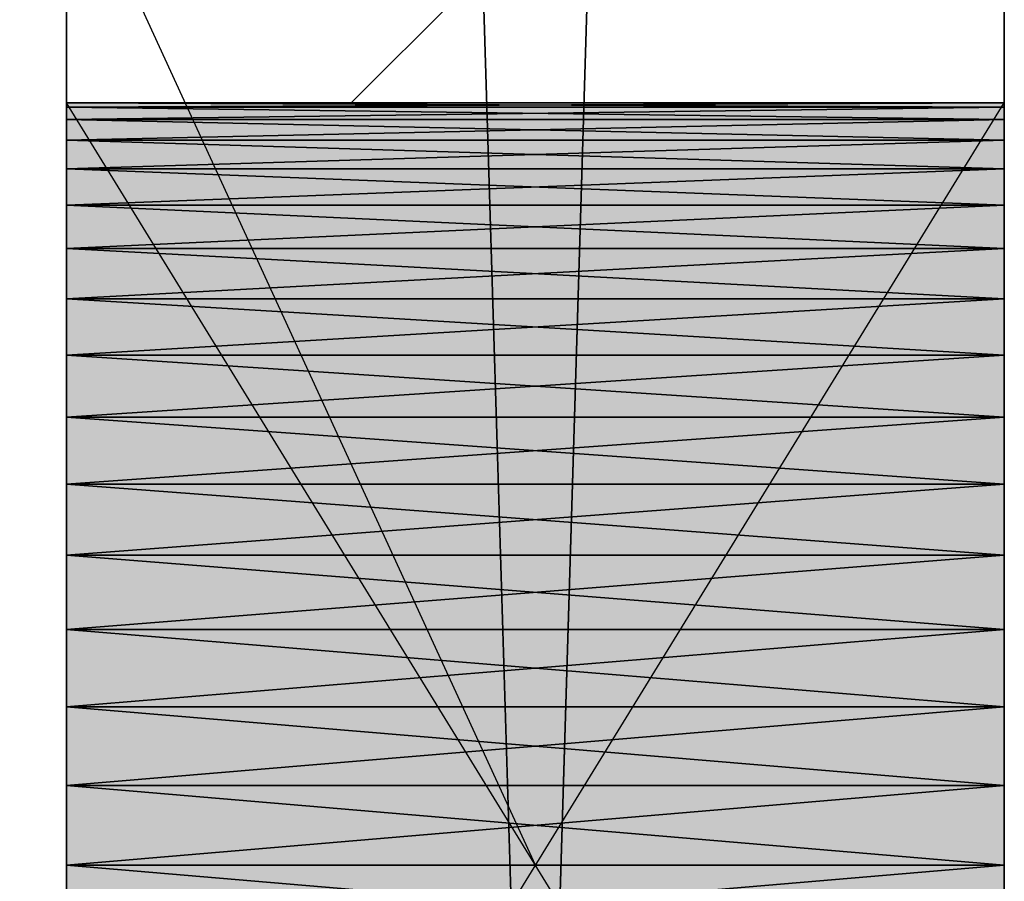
# Model space of a CAD drawing. Header units: millimetres. Extents: x 40580 to 559114, y -343730 to 81020.
# Tile 337 of 656: x 341973 to 342183, y -50919 to -50735. Entities that reach past the tile are written whole.
import ezdxf

# ---------------------------------------------------------------- set-up
doc = ezdxf.new("R2010")
doc.units = ezdxf.units.MM
doc.linetypes.add('______11', pattern=[500, 400, -50, 0, -50])
doc.linetypes.add('______5', pattern=[1100, 800, -100, 100, -100])
for name, color, linetype in [('____________', 7, 'Continuous'), ('___________________', 253, '______5'), ('______________________', 7, 'Continuous'), ('_________________________0', 7, 'Continuous'), ('__________________________', 22, 'Continuous')]:
    doc.layers.add(name, color=color, linetype=linetype)
doc.layers.add('Standard', color=7, linetype='Continuous', lineweight=25)

msp = doc.modelspace()

# ---------------------------------------------------------------- linework, layer by layer
at = {"layer": '____________', "color": 253, "linetype": '______5'}
msp.add_line((342043.87, -50752.58), (342183.15, -50613.3), dxfattribs=at)
at = {"layer": '___________________', "color": 253, "linetype": '______11'}
msp.add_line((342183.15, -89405.08), (342183.15, -39325.08), dxfattribs=at)
at = {"layer": '______________________', "color": 253, "linetype": 'Continuous'}
for p, q in [((341983.15, -51175.08), (341983.15, -50520.17)), ((342183.15, -51057.58), (342183.15, -50520.17)), ((342183.15, -51057.58), (342183.15, -50520.17))]:
    msp.add_line(p, q, dxfattribs=at)
at = {"layer": '_________________________0', "color": 7, "linetype": 'Continuous'}
msp.add_line((342083.15, -50915.08), (341852.47, -50413.2), dxfattribs=at)
at = {"layer": '__________________________', "color": 92, "linetype": 'Continuous'}
for p, q in [((341983.15, -51077.58), (341983.15, -50752.58)), ((341983.15, -50752.58), (342183.15, -50752.58)), ((342183.15, -51077.58), (341983.15, -50752.58)), ((341983.15, -51077.58), (342183.15, -50752.58)), ((342183.15, -50752.58), (342183.15, -51077.58))]:
    msp.add_line(p, q, dxfattribs=at)
at = {"layer": 'Standard', "color": 3, "linetype": 'Continuous'}
for points in [[(341983.15, -51077.58), (341983.15, -50752.58), (342183.15, -51077.58)], [(342183.15, -51077.58), (341983.15, -50752.58), (342183.15, -50752.58)]]:
    msp.add_solid(points, dxfattribs=at)

# ---------------------------------------------------------------- meshes
at = {"layer": '____________', "color": 7, "linetype": 'Continuous'}
mesh = msp.add_polyface(dxfattribs=at)
corners = [(341983.15, -47795.08, -3800), (341983.15, -54395.08, -3800), (341983.15, -54395.08, -350), (341983.15, -47795.08, -350), (341983.15, -52674.03, -2653.79), (341983.15, -52669.63, -2670.22), (341983.15, -52663.54, -2686.09), (341983.15, -52655.81, -2701.25), (341983.15, -52646.55, -2715.52), (341983.15, -52635.85, -2728.73), (341983.15, -52623.82, -2740.76), (341983.15, -52610.6, -2751.47), (341983.15, -52596.33, -2760.73), (341983.15, -52581.18, -2768.45), (341983.15, -52565.3, -2774.55), (341983.15, -52548.87, -2778.95), (341983.15, -52532.07, -2781.61), (341983.15, -52515.08, -2782.5), (341983.15, -52498.1, -2781.61), (341983.15, -52481.3, -2778.95), (341983.15, -52464.87, -2774.55), (341983.15, -52448.99, -2768.45), (341983.15, -52433.83, -2760.73), (341983.15, -52419.57, -2751.47), (341983.15, -52406.35, -2740.76), (341983.15, -52394.32, -2728.73), (341983.15, -52383.62, -2715.52), (341983.15, -52374.36, -2701.25), (341983.15, -52366.63, -2686.09), (341983.15, -52360.54, -2670.22), (341983.15, -52356.14, -2653.79), (341983.15, -52353.47, -2636.99), (341983.15, -52352.58, -2620), (341983.15, -52353.47, -2603.01), (341983.15, -52356.14, -2586.21), (341983.15, -52360.54, -2569.78), (341983.15, -52366.63, -2553.91), (341983.15, -52374.36, -2538.75), (341983.15, -52383.62, -2524.48), (341983.15, -52394.32, -2511.27), (341983.15, -52406.35, -2499.24), (341983.15, -52419.57, -2488.53), (341983.15, -52433.83, -2479.27), (341983.15, -52448.99, -2471.55), (341983.15, -52464.87, -2465.45), (341983.15, -52481.3, -2461.05), (341983.15, -52498.1, -2458.39), (341983.15, -52515.08, -2457.5), (341983.15, -52532.07, -2458.39), (341983.15, -52548.87, -2461.05), (341983.15, -52565.3, -2465.45), (341983.15, -52581.18, -2471.55), (341983.15, -52596.33, -2479.27), (341983.15, -52610.6, -2488.53), (341983.15, -52623.82, -2499.24), (341983.15, -52635.85, -2511.27), (341983.15, -52646.55, -2524.48), (341983.15, -52655.81, -2538.75), (341983.15, -52663.54, -2553.91), (341983.15, -52669.63, -2569.78), (341983.15, -52674.03, -2586.21), (341983.15, -52676.69, -2603.01), (341983.15, -52677.58, -2620), (341983.15, -52676.69, -2636.99), (341983.15, -51674.03, -2653.79), (341983.15, -51669.63, -2670.22), (341983.15, -51663.54, -2686.09), (341983.15, -51655.81, -2701.25), (341983.15, -51646.55, -2715.52), (341983.15, -51635.85, -2728.73), (341983.15, -51623.82, -2740.76), (341983.15, -51610.6, -2751.47), (341983.15, -51596.33, -2760.73), (341983.15, -51581.18, -2768.45), (341983.15, -51565.3, -2774.55), (341983.15, -51548.87, -2778.95), (341983.15, -51532.07, -2781.61), (341983.15, -51515.08, -2782.5), (341983.15, -51498.1, -2781.61), (341983.15, -51481.3, -2778.95), (341983.15, -51464.87, -2774.55), (341983.15, -51448.99, -2768.45), (341983.15, -51433.83, -2760.73), (341983.15, -51419.57, -2751.47), (341983.15, -51406.35, -2740.76), (341983.15, -51394.32, -2728.73), (341983.15, -51383.62, -2715.52), (341983.15, -51374.36, -2701.25), (341983.15, -51366.63, -2686.09), (341983.15, -51360.54, -2670.22), (341983.15, -51356.14, -2653.79), (341983.15, -51353.47, -2636.99), (341983.15, -51352.58, -2620), (341983.15, -51353.47, -2603.01), (341983.15, -51356.14, -2586.21), (341983.15, -51360.54, -2569.78), (341983.15, -51366.63, -2553.91), (341983.15, -51374.36, -2538.75), (341983.15, -51383.62, -2524.48), (341983.15, -51394.32, -2511.27), (341983.15, -51406.35, -2499.24), (341983.15, -51419.57, -2488.53), (341983.15, -51433.83, -2479.27), (341983.15, -51448.99, -2471.55), (341983.15, -51464.87, -2465.45), (341983.15, -51481.3, -2461.05), (341983.15, -51498.1, -2458.39), (341983.15, -51515.08, -2457.5), (341983.15, -51532.07, -2458.39), (341983.15, -51548.87, -2461.05), (341983.15, -51565.3, -2465.45), (341983.15, -51581.18, -2471.55), (341983.15, -51596.33, -2479.27), (341983.15, -51610.6, -2488.53), (341983.15, -51623.82, -2499.24), (341983.15, -51635.85, -2511.27), (341983.15, -51646.55, -2524.48), (341983.15, -51655.81, -2538.75), (341983.15, -51663.54, -2553.91), (341983.15, -51669.63, -2569.78), (341983.15, -51674.03, -2586.21), (341983.15, -51676.69, -2603.01), (341983.15, -51677.58, -2620), (341983.15, -51676.69, -2636.99), (341983.15, -51074.03, -2653.79), (341983.15, -51069.63, -2670.22), (341983.15, -51063.54, -2686.09), (341983.15, -51055.81, -2701.25), (341983.15, -51046.55, -2715.52), (341983.15, -51035.85, -2728.73), (341983.15, -51023.82, -2740.76), (341983.15, -51010.6, -2751.47), (341983.15, -50996.33, -2760.73), (341983.15, -50981.18, -2768.45), (341983.15, -50965.3, -2774.55), (341983.15, -50948.87, -2778.95), (341983.15, -50932.07, -2781.61), (341983.15, -50915.08, -2782.5), (341983.15, -50898.1, -2781.61), (341983.15, -50881.3, -2778.95), (341983.15, -50864.87, -2774.55), (341983.15, -50848.99, -2768.45), (341983.15, -50833.83, -2760.73), (341983.15, -50819.57, -2751.47), (341983.15, -50806.35, -2740.76), (341983.15, -50794.32, -2728.73), (341983.15, -50783.62, -2715.52), (341983.15, -50774.36, -2701.25), (341983.15, -50766.63, -2686.09), (341983.15, -50760.54, -2670.22), (341983.15, -50756.14, -2653.79), (341983.15, -50753.47, -2636.99), (341983.15, -50752.58, -2620), (341983.15, -50753.47, -2603.01), (341983.15, -50756.14, -2586.21), (341983.15, -50760.54, -2569.78), (341983.15, -50766.63, -2553.91), (341983.15, -50774.36, -2538.75), (341983.15, -50783.62, -2524.48), (341983.15, -50794.32, -2511.27), (341983.15, -50806.35, -2499.24), (341983.15, -50819.57, -2488.53), (341983.15, -50833.83, -2479.27), (341983.15, -50848.99, -2471.55), (341983.15, -50864.87, -2465.45), (341983.15, -50881.3, -2461.05), (341983.15, -50898.1, -2458.39), (341983.15, -50915.08, -2457.5), (341983.15, -50932.07, -2458.39), (341983.15, -50948.87, -2461.05), (341983.15, -50965.3, -2465.45), (341983.15, -50981.18, -2471.55), (341983.15, -50996.33, -2479.27), (341983.15, -51010.6, -2488.53), (341983.15, -51023.82, -2499.24), (341983.15, -51035.85, -2511.27), (341983.15, -51046.55, -2524.48), (341983.15, -51055.81, -2538.75), (341983.15, -51063.54, -2553.91), (341983.15, -51069.63, -2569.78), (341983.15, -51074.03, -2586.21), (341983.15, -51076.69, -2603.01), (341983.15, -51077.58, -2620), (341983.15, -51076.69, -2636.99)]
mesh.append_faces([[corners[k] for k in face] for face in [(19, 64, 1), (0, 83, 136), (170, 97, 3), (109, 34, 3)]], dxfattribs={"vtx0": -1, "vtx1": -1, "vtx2": -1, "color": 7})
mesh.append_faces([[corners[k] for k in face] for face in [(1, 64, 65), (1, 4, 5), (32, 120, 121), (122, 31, 32), (33, 113, 114), (120, 32, 33), (124, 84, 85), (84, 124, 125), (158, 3, 0), (181, 96, 97), (113, 33, 34), (40, 2, 3), (54, 1, 2)]], dxfattribs={"vtx0": -1, "vtx2": -1, "color": 7})
mesh.append_faces([[corners[k] for k in face] for face in [(65, 66, 1), (66, 67, 1), (67, 68, 1), (68, 69, 1), (69, 70, 1), (70, 71, 1), (71, 72, 1), (72, 73, 1), (73, 74, 1), (74, 75, 1), (75, 76, 1), (76, 77, 1), (77, 78, 1), (78, 79, 1), (79, 80, 1), (0, 1, 80), (80, 81, 0), (81, 82, 0), (82, 83, 0), (5, 6, 1), (6, 7, 1), (7, 8, 1), (8, 9, 1), (9, 10, 1), (10, 11, 1), (11, 12, 1), (12, 13, 1), (13, 14, 1), (14, 15, 1), (15, 16, 1), (16, 17, 1), (17, 18, 1), (18, 19, 1), (19, 20, 64), (20, 21, 64), (21, 22, 64), (22, 23, 64), (23, 24, 64), (24, 25, 64), (25, 26, 64), (26, 27, 64), (27, 28, 64), (28, 29, 64), (29, 30, 64), (30, 31, 64), (121, 122, 32), (122, 123, 31), (123, 64, 31), (114, 115, 33), (115, 116, 33), (116, 117, 33), (117, 118, 33), (118, 119, 33), (119, 120, 33), (85, 86, 124), (86, 87, 124), (87, 88, 124), (88, 89, 124), (89, 90, 124), (90, 91, 124), (91, 92, 124), (92, 93, 124), (93, 94, 124), (94, 95, 124), (95, 96, 124), (83, 84, 125), (125, 126, 83), (126, 127, 83), (127, 128, 83), (128, 129, 83), (129, 130, 83), (130, 131, 83), (131, 132, 83), (132, 133, 83), (133, 134, 83), (134, 135, 83), (135, 136, 83), (136, 137, 0), (137, 138, 0), (138, 139, 0), (139, 140, 0), (140, 141, 0), (141, 142, 0), (142, 143, 0), (143, 144, 0), (144, 145, 0), (145, 146, 0), (146, 147, 0), (147, 148, 0), (148, 149, 0), (149, 150, 0), (150, 151, 0), (151, 152, 0), (152, 153, 0), (153, 154, 0), (154, 155, 0), (155, 156, 0), (156, 157, 0), (157, 158, 0), (158, 159, 3), (159, 160, 3), (160, 161, 3), (161, 162, 3), (162, 163, 3), (163, 164, 3), (164, 165, 3), (165, 166, 3), (166, 167, 3), (167, 168, 3), (168, 169, 3), (169, 170, 3), (170, 171, 97), (171, 172, 97), (172, 173, 97), (173, 174, 97), (174, 175, 97), (175, 176, 97), (176, 177, 97), (177, 178, 97), (178, 179, 97), (179, 180, 97), (180, 181, 97), (181, 182, 96), (182, 183, 96), (183, 124, 96), (97, 98, 3), (98, 99, 3), (99, 100, 3), (100, 101, 3), (101, 102, 3), (102, 103, 3), (103, 104, 3), (104, 105, 3), (105, 106, 3), (106, 107, 3), (107, 108, 3), (108, 109, 3), (109, 110, 34), (110, 111, 34), (111, 112, 34), (112, 113, 34), (34, 35, 3), (35, 36, 3), (36, 37, 3), (37, 38, 3), (38, 39, 3), (39, 40, 3), (40, 41, 2), (41, 42, 2), (42, 43, 2), (43, 44, 2), (44, 45, 2), (45, 46, 2), (46, 47, 2), (47, 48, 2), (48, 49, 2), (49, 50, 2), (50, 51, 2), (51, 52, 2), (52, 53, 2), (53, 54, 2), (54, 55, 1), (55, 56, 1), (56, 57, 1), (57, 58, 1), (58, 59, 1), (59, 60, 1), (60, 61, 1), (61, 62, 1), (62, 63, 1), (63, 4, 1)]], dxfattribs={"vtx1": -1, "vtx2": -1, "color": 7})
mesh = msp.add_polyface(dxfattribs=at)
corners = [(342183.15, -54395.08, -3800), (341983.15, -54395.08, -3800), (341983.15, -47795.08, -3800), (342183.15, -47795.08, -3800)]
mesh.append_faces([[corners[k] for k in face] for face in [(1, 2, 0)]], dxfattribs={"vtx1": -1, "color": 7})
mesh.append_faces([[corners[k] for k in face] for face in [(2, 3, 0)]], dxfattribs={"vtx2": -1, "color": 7})
mesh = msp.add_polyface(dxfattribs=at)
corners = [(341983.15, -54395.08, -350), (342183.15, -54395.08, -350), (342183.15, -47795.08, -350), (341983.15, -47795.08, -350)]
mesh.append_faces([[corners[k] for k in face] for face in [(1, 2, 0)]], dxfattribs={"vtx1": -1, "color": 7})
mesh.append_faces([[corners[k] for k in face] for face in [(2, 3, 0)]], dxfattribs={"vtx2": -1, "color": 7})
mesh = msp.add_polyface(dxfattribs=at)
corners = [(342183.15, -54395.08, -3800), (342183.15, -47795.08, -3800), (342183.15, -47795.08, -350), (342183.15, -54395.08, -350), (342183.15, -52669.63, -2569.78), (342183.15, -52663.54, -2553.91), (342183.15, -52655.81, -2538.75), (342183.15, -52646.55, -2524.48), (342183.15, -52635.85, -2511.27), (342183.15, -52623.82, -2499.24), (342183.15, -52610.6, -2488.53), (342183.15, -52596.33, -2479.27), (342183.15, -52581.18, -2471.55), (342183.15, -52565.3, -2465.45), (342183.15, -52548.87, -2461.05), (342183.15, -52532.07, -2458.39), (342183.15, -52515.08, -2457.5), (342183.15, -52498.1, -2458.39), (342183.15, -52481.3, -2461.05), (342183.15, -52464.87, -2465.45), (342183.15, -52448.99, -2471.55), (342183.15, -52433.83, -2479.27), (342183.15, -52419.57, -2488.53), (342183.15, -52406.35, -2499.24), (342183.15, -52394.32, -2511.27), (342183.15, -52383.62, -2524.48), (342183.15, -52374.36, -2538.75), (342183.15, -52366.63, -2553.91), (342183.15, -52360.54, -2569.78), (342183.15, -52356.14, -2586.21), (342183.15, -52353.47, -2603.01), (342183.15, -52352.58, -2620), (342183.15, -52353.47, -2636.99), (342183.15, -52356.14, -2653.79), (342183.15, -52360.54, -2670.22), (342183.15, -52366.63, -2686.09), (342183.15, -52374.36, -2701.25), (342183.15, -52383.62, -2715.52), (342183.15, -52394.32, -2728.73), (342183.15, -52406.35, -2740.76), (342183.15, -52419.57, -2751.47), (342183.15, -52433.83, -2760.73), (342183.15, -52448.99, -2768.45), (342183.15, -52464.87, -2774.55), (342183.15, -52481.3, -2778.95), (342183.15, -52498.1, -2781.61), (342183.15, -52515.08, -2782.5), (342183.15, -52532.07, -2781.61), (342183.15, -52548.87, -2778.95), (342183.15, -52565.3, -2774.55), (342183.15, -52581.18, -2768.45), (342183.15, -52596.33, -2760.73), (342183.15, -52610.6, -2751.47), (342183.15, -52623.82, -2740.76), (342183.15, -52635.85, -2728.73), (342183.15, -52646.55, -2715.52), (342183.15, -52655.81, -2701.25), (342183.15, -52663.54, -2686.09), (342183.15, -52669.63, -2670.22), (342183.15, -52674.03, -2653.79), (342183.15, -52676.69, -2636.99), (342183.15, -52677.58, -2620), (342183.15, -52676.69, -2603.01), (342183.15, -52674.03, -2586.21), (342183.15, -51669.63, -2569.78), (342183.15, -51663.54, -2553.91), (342183.15, -51655.81, -2538.75), (342183.15, -51646.55, -2524.48), (342183.15, -51635.85, -2511.27), (342183.15, -51623.82, -2499.24), (342183.15, -51610.6, -2488.53), (342183.15, -51596.33, -2479.27), (342183.15, -51581.18, -2471.55), (342183.15, -51565.3, -2465.45), (342183.15, -51548.87, -2461.05), (342183.15, -51532.07, -2458.39), (342183.15, -51515.08, -2457.5), (342183.15, -51498.1, -2458.39), (342183.15, -51481.3, -2461.05), (342183.15, -51464.87, -2465.45), (342183.15, -51448.99, -2471.55), (342183.15, -51433.83, -2479.27), (342183.15, -51419.57, -2488.53), (342183.15, -51406.35, -2499.24), (342183.15, -51394.32, -2511.27), (342183.15, -51383.62, -2524.48), (342183.15, -51374.36, -2538.75), (342183.15, -51366.63, -2553.91), (342183.15, -51360.54, -2569.78), (342183.15, -51356.14, -2586.21), (342183.15, -51353.47, -2603.01), (342183.15, -51352.58, -2620), (342183.15, -51353.47, -2636.99), (342183.15, -51356.14, -2653.79), (342183.15, -51360.54, -2670.22), (342183.15, -51366.63, -2686.09), (342183.15, -51374.36, -2701.25), (342183.15, -51383.62, -2715.52), (342183.15, -51394.32, -2728.73), (342183.15, -51406.35, -2740.76), (342183.15, -51419.57, -2751.47), (342183.15, -51433.83, -2760.73), (342183.15, -51448.99, -2768.45), (342183.15, -51464.87, -2774.55), (342183.15, -51481.3, -2778.95), (342183.15, -51498.1, -2781.61), (342183.15, -51515.08, -2782.5), (342183.15, -51532.07, -2781.61), (342183.15, -51548.87, -2778.95), (342183.15, -51565.3, -2774.55), (342183.15, -51581.18, -2768.45), (342183.15, -51596.33, -2760.73), (342183.15, -51610.6, -2751.47), (342183.15, -51623.82, -2740.76), (342183.15, -51635.85, -2728.73), (342183.15, -51646.55, -2715.52), (342183.15, -51655.81, -2701.25), (342183.15, -51663.54, -2686.09), (342183.15, -51669.63, -2670.22), (342183.15, -51674.03, -2653.79), (342183.15, -51676.69, -2636.99), (342183.15, -51677.58, -2620), (342183.15, -51676.69, -2603.01), (342183.15, -51674.03, -2586.21), (342183.15, -51069.63, -2569.78), (342183.15, -51063.54, -2553.91), (342183.15, -51055.81, -2538.75), (342183.15, -51046.55, -2524.48), (342183.15, -51035.85, -2511.27), (342183.15, -51023.82, -2499.24), (342183.15, -51010.6, -2488.53), (342183.15, -50996.33, -2479.27), (342183.15, -50981.18, -2471.55), (342183.15, -50965.3, -2465.45), (342183.15, -50948.87, -2461.05), (342183.15, -50932.07, -2458.39), (342183.15, -50915.08, -2457.5), (342183.15, -50898.1, -2458.39), (342183.15, -50881.3, -2461.05), (342183.15, -50864.87, -2465.45), (342183.15, -50848.99, -2471.55), (342183.15, -50833.83, -2479.27), (342183.15, -50819.57, -2488.53), (342183.15, -50806.35, -2499.24), (342183.15, -50794.32, -2511.27), (342183.15, -50783.62, -2524.48), (342183.15, -50774.36, -2538.75), (342183.15, -50766.63, -2553.91), (342183.15, -50760.54, -2569.78), (342183.15, -50756.14, -2586.21), (342183.15, -50753.47, -2603.01), (342183.15, -50752.58, -2620), (342183.15, -50753.47, -2636.99), (342183.15, -50756.14, -2653.79), (342183.15, -50760.54, -2670.22), (342183.15, -50766.63, -2686.09), (342183.15, -50774.36, -2701.25), (342183.15, -50783.62, -2715.52), (342183.15, -50794.32, -2728.73), (342183.15, -50806.35, -2740.76), (342183.15, -50819.57, -2751.47), (342183.15, -50833.83, -2760.73), (342183.15, -50848.99, -2768.45), (342183.15, -50864.87, -2774.55), (342183.15, -50881.3, -2778.95), (342183.15, -50898.1, -2781.61), (342183.15, -50915.08, -2782.5), (342183.15, -50932.07, -2781.61), (342183.15, -50948.87, -2778.95), (342183.15, -50965.3, -2774.55), (342183.15, -50981.18, -2768.45), (342183.15, -50996.33, -2760.73), (342183.15, -51010.6, -2751.47), (342183.15, -51023.82, -2740.76), (342183.15, -51035.85, -2728.73), (342183.15, -51046.55, -2715.52), (342183.15, -51055.81, -2701.25), (342183.15, -51063.54, -2686.09), (342183.15, -51069.63, -2670.22), (342183.15, -51074.03, -2653.79), (342183.15, -51076.69, -2636.99), (342183.15, -51077.58, -2620), (342183.15, -51076.69, -2603.01), (342183.15, -51074.03, -2586.21)]
mesh.append_faces([[corners[k] for k in face] for face in [(18, 64, 3), (79, 124, 3), (169, 94, 1), (108, 33, 1)]], dxfattribs={"vtx0": -1, "vtx1": -1, "vtx2": -1, "color": 7})
mesh.append_faces([[corners[k] for k in face] for face in [(0, 4, 5), (9, 3, 0), (31, 119, 120), (121, 30, 31), (32, 112, 113), (119, 31, 32), (3, 64, 65), (90, 182, 183), (91, 181, 182), (92, 178, 179), (181, 91, 92), (93, 173, 174), (178, 92, 93), (3, 124, 125), (131, 2, 3), (145, 1, 2), (173, 93, 94), (112, 32, 33), (42, 0, 1)]], dxfattribs={"vtx0": -1, "vtx2": -1, "color": 7})
mesh.append_faces([[corners[k] for k in face] for face in [(5, 6, 0), (6, 7, 0), (7, 8, 0), (8, 9, 0), (9, 10, 3), (10, 11, 3), (11, 12, 3), (12, 13, 3), (13, 14, 3), (14, 15, 3), (15, 16, 3), (16, 17, 3), (17, 18, 3), (18, 19, 64), (19, 20, 64), (20, 21, 64), (21, 22, 64), (22, 23, 64), (23, 24, 64), (24, 25, 64), (25, 26, 64), (26, 27, 64), (27, 28, 64), (28, 29, 64), (29, 30, 64), (120, 121, 31), (121, 122, 30), (122, 123, 30), (123, 64, 30), (113, 114, 32), (114, 115, 32), (115, 116, 32), (116, 117, 32), (117, 118, 32), (118, 119, 32), (65, 66, 3), (66, 67, 3), (67, 68, 3), (68, 69, 3), (69, 70, 3), (70, 71, 3), (71, 72, 3), (72, 73, 3), (73, 74, 3), (74, 75, 3), (75, 76, 3), (76, 77, 3), (77, 78, 3), (78, 79, 3), (79, 80, 124), (80, 81, 124), (81, 82, 124), (82, 83, 124), (83, 84, 124), (84, 85, 124), (85, 86, 124), (86, 87, 124), (87, 88, 124), (88, 89, 124), (89, 90, 183), (183, 124, 89), (90, 91, 182), (179, 180, 92), (180, 181, 92), (174, 175, 93), (175, 176, 93), (176, 177, 93), (177, 178, 93), (125, 126, 3), (126, 127, 3), (127, 128, 3), (128, 129, 3), (129, 130, 3), (130, 131, 3), (131, 132, 2), (132, 133, 2), (133, 134, 2), (134, 135, 2), (135, 136, 2), (136, 137, 2), (137, 138, 2), (138, 139, 2), (139, 140, 2), (140, 141, 2), (141, 142, 2), (142, 143, 2), (143, 144, 2), (144, 145, 2), (145, 146, 1), (146, 147, 1), (147, 148, 1), (148, 149, 1), (149, 150, 1), (150, 151, 1), (151, 152, 1), (152, 153, 1), (153, 154, 1), (154, 155, 1), (155, 156, 1), (156, 157, 1), (157, 158, 1), (158, 159, 1), (159, 160, 1), (160, 161, 1), (161, 162, 1), (162, 163, 1), (163, 164, 1), (164, 165, 1), (165, 166, 1), (166, 167, 1), (167, 168, 1), (168, 169, 1), (169, 170, 94), (170, 171, 94), (171, 172, 94), (172, 173, 94), (94, 95, 1), (95, 96, 1), (96, 97, 1), (97, 98, 1), (98, 99, 1), (99, 100, 1), (100, 101, 1), (101, 102, 1), (102, 103, 1), (103, 104, 1), (104, 105, 1), (105, 106, 1), (106, 107, 1), (107, 108, 1), (108, 109, 33), (109, 110, 33), (110, 111, 33), (111, 112, 33), (33, 34, 1), (34, 35, 1), (35, 36, 1), (36, 37, 1), (37, 38, 1), (38, 39, 1), (39, 40, 1), (40, 41, 1), (41, 42, 1), (42, 43, 0), (43, 44, 0), (44, 45, 0), (45, 46, 0), (46, 47, 0), (47, 48, 0), (48, 49, 0), (49, 50, 0), (50, 51, 0), (51, 52, 0), (52, 53, 0), (53, 54, 0), (54, 55, 0), (55, 56, 0), (56, 57, 0), (57, 58, 0), (58, 59, 0), (59, 60, 0), (60, 61, 0), (61, 62, 0), (62, 63, 0), (63, 4, 0)]], dxfattribs={"vtx1": -1, "vtx2": -1, "color": 7})
mesh = msp.add_polyface(dxfattribs=at)
corners = [(342183.15, -50753.47, -2636.99), (342183.15, -50752.58, -2620), (341983.15, -50752.58, -2620), (341983.15, -50753.47, -2636.99)]
mesh.append_faces([[corners[k] for k in face] for face in [(1, 2, 0)]], dxfattribs={"vtx1": -1, "color": 7})
mesh.append_faces([[corners[k] for k in face] for face in [(2, 3, 0)]], dxfattribs={"vtx2": -1, "color": 7})
mesh = msp.add_polyface(dxfattribs=at)
corners = [(342183.15, -50752.58, -2620), (342183.15, -50753.47, -2603.01), (341983.15, -50753.47, -2603.01), (341983.15, -50752.58, -2620)]
mesh.append_faces([[corners[k] for k in face] for face in [(1, 2, 0)]], dxfattribs={"vtx1": -1, "color": 7})
mesh.append_faces([[corners[k] for k in face] for face in [(2, 3, 0)]], dxfattribs={"vtx2": -1, "color": 7})
mesh = msp.add_polyface(dxfattribs=at)
corners = [(342183.15, -50756.14, -2653.79), (342183.15, -50753.47, -2636.99), (341983.15, -50753.47, -2636.99), (341983.15, -50756.14, -2653.79)]
mesh.append_faces([[corners[k] for k in face] for face in [(1, 2, 0)]], dxfattribs={"vtx1": -1, "color": 7})
mesh.append_faces([[corners[k] for k in face] for face in [(2, 3, 0)]], dxfattribs={"vtx2": -1, "color": 7})
mesh = msp.add_polyface(dxfattribs=at)
corners = [(342183.15, -50753.47, -2603.01), (342183.15, -50756.14, -2586.21), (341983.15, -50756.14, -2586.21), (341983.15, -50753.47, -2603.01)]
mesh.append_faces([[corners[k] for k in face] for face in [(1, 2, 0)]], dxfattribs={"vtx1": -1, "color": 7})
mesh.append_faces([[corners[k] for k in face] for face in [(2, 3, 0)]], dxfattribs={"vtx2": -1, "color": 7})
mesh = msp.add_polyface(dxfattribs=at)
corners = [(342183.15, -50760.54, -2670.22), (342183.15, -50756.14, -2653.79), (341983.15, -50756.14, -2653.79), (341983.15, -50760.54, -2670.22)]
mesh.append_faces([[corners[k] for k in face] for face in [(1, 2, 0)]], dxfattribs={"vtx1": -1, "color": 7})
mesh.append_faces([[corners[k] for k in face] for face in [(2, 3, 0)]], dxfattribs={"vtx2": -1, "color": 7})
mesh = msp.add_polyface(dxfattribs=at)
corners = [(342183.15, -50756.14, -2586.21), (342183.15, -50760.54, -2569.78), (341983.15, -50760.54, -2569.78), (341983.15, -50756.14, -2586.21)]
mesh.append_faces([[corners[k] for k in face] for face in [(1, 2, 0)]], dxfattribs={"vtx1": -1, "color": 7})
mesh.append_faces([[corners[k] for k in face] for face in [(2, 3, 0)]], dxfattribs={"vtx2": -1, "color": 7})
mesh = msp.add_polyface(dxfattribs=at)
corners = [(342183.15, -50766.63, -2686.09), (342183.15, -50760.54, -2670.22), (341983.15, -50760.54, -2670.22), (341983.15, -50766.63, -2686.09)]
mesh.append_faces([[corners[k] for k in face] for face in [(1, 2, 0)]], dxfattribs={"vtx1": -1, "color": 7})
mesh.append_faces([[corners[k] for k in face] for face in [(2, 3, 0)]], dxfattribs={"vtx2": -1, "color": 7})
mesh = msp.add_polyface(dxfattribs=at)
corners = [(342183.15, -50760.54, -2569.78), (342183.15, -50766.63, -2553.91), (341983.15, -50766.63, -2553.91), (341983.15, -50760.54, -2569.78)]
mesh.append_faces([[corners[k] for k in face] for face in [(1, 2, 0)]], dxfattribs={"vtx1": -1, "color": 7})
mesh.append_faces([[corners[k] for k in face] for face in [(2, 3, 0)]], dxfattribs={"vtx2": -1, "color": 7})
mesh = msp.add_polyface(dxfattribs=at)
corners = [(342183.15, -50774.36, -2701.25), (342183.15, -50766.63, -2686.09), (341983.15, -50766.63, -2686.09), (341983.15, -50774.36, -2701.25)]
mesh.append_faces([[corners[k] for k in face] for face in [(1, 2, 0)]], dxfattribs={"vtx1": -1, "color": 7})
mesh.append_faces([[corners[k] for k in face] for face in [(2, 3, 0)]], dxfattribs={"vtx2": -1, "color": 7})
mesh = msp.add_polyface(dxfattribs=at)
corners = [(342183.15, -50766.63, -2553.91), (342183.15, -50774.36, -2538.75), (341983.15, -50774.36, -2538.75), (341983.15, -50766.63, -2553.91)]
mesh.append_faces([[corners[k] for k in face] for face in [(1, 2, 0)]], dxfattribs={"vtx1": -1, "color": 7})
mesh.append_faces([[corners[k] for k in face] for face in [(2, 3, 0)]], dxfattribs={"vtx2": -1, "color": 7})
mesh = msp.add_polyface(dxfattribs=at)
corners = [(342183.15, -50783.62, -2715.52), (342183.15, -50774.36, -2701.25), (341983.15, -50774.36, -2701.25), (341983.15, -50783.62, -2715.52)]
mesh.append_faces([[corners[k] for k in face] for face in [(1, 2, 0)]], dxfattribs={"vtx1": -1, "color": 7})
mesh.append_faces([[corners[k] for k in face] for face in [(2, 3, 0)]], dxfattribs={"vtx2": -1, "color": 7})
mesh = msp.add_polyface(dxfattribs=at)
corners = [(342183.15, -50774.36, -2538.75), (342183.15, -50783.62, -2524.48), (341983.15, -50783.62, -2524.48), (341983.15, -50774.36, -2538.75)]
mesh.append_faces([[corners[k] for k in face] for face in [(1, 2, 0)]], dxfattribs={"vtx1": -1, "color": 7})
mesh.append_faces([[corners[k] for k in face] for face in [(2, 3, 0)]], dxfattribs={"vtx2": -1, "color": 7})
mesh = msp.add_polyface(dxfattribs=at)
corners = [(342183.15, -50794.32, -2728.73), (342183.15, -50783.62, -2715.52), (341983.15, -50783.62, -2715.52), (341983.15, -50794.32, -2728.73)]
mesh.append_faces([[corners[k] for k in face] for face in [(1, 2, 0)]], dxfattribs={"vtx1": -1, "color": 7})
mesh.append_faces([[corners[k] for k in face] for face in [(2, 3, 0)]], dxfattribs={"vtx2": -1, "color": 7})
mesh = msp.add_polyface(dxfattribs=at)
corners = [(342183.15, -50783.62, -2524.48), (342183.15, -50794.32, -2511.27), (341983.15, -50794.32, -2511.27), (341983.15, -50783.62, -2524.48)]
mesh.append_faces([[corners[k] for k in face] for face in [(1, 2, 0)]], dxfattribs={"vtx1": -1, "color": 7})
mesh.append_faces([[corners[k] for k in face] for face in [(2, 3, 0)]], dxfattribs={"vtx2": -1, "color": 7})
mesh = msp.add_polyface(dxfattribs=at)
corners = [(342183.15, -50806.35, -2740.76), (342183.15, -50794.32, -2728.73), (341983.15, -50794.32, -2728.73), (341983.15, -50806.35, -2740.76)]
mesh.append_faces([[corners[k] for k in face] for face in [(1, 2, 0)]], dxfattribs={"vtx1": -1, "color": 7})
mesh.append_faces([[corners[k] for k in face] for face in [(2, 3, 0)]], dxfattribs={"vtx2": -1, "color": 7})
mesh = msp.add_polyface(dxfattribs=at)
corners = [(342183.15, -50794.32, -2511.27), (342183.15, -50806.35, -2499.24), (341983.15, -50806.35, -2499.24), (341983.15, -50794.32, -2511.27)]
mesh.append_faces([[corners[k] for k in face] for face in [(1, 2, 0)]], dxfattribs={"vtx1": -1, "color": 7})
mesh.append_faces([[corners[k] for k in face] for face in [(2, 3, 0)]], dxfattribs={"vtx2": -1, "color": 7})
mesh = msp.add_polyface(dxfattribs=at)
corners = [(342183.15, -50819.57, -2751.47), (342183.15, -50806.35, -2740.76), (341983.15, -50806.35, -2740.76), (341983.15, -50819.57, -2751.47)]
mesh.append_faces([[corners[k] for k in face] for face in [(1, 2, 0)]], dxfattribs={"vtx1": -1, "color": 7})
mesh.append_faces([[corners[k] for k in face] for face in [(2, 3, 0)]], dxfattribs={"vtx2": -1, "color": 7})
mesh = msp.add_polyface(dxfattribs=at)
corners = [(342183.15, -50806.35, -2499.24), (342183.15, -50819.57, -2488.53), (341983.15, -50819.57, -2488.53), (341983.15, -50806.35, -2499.24)]
mesh.append_faces([[corners[k] for k in face] for face in [(1, 2, 0)]], dxfattribs={"vtx1": -1, "color": 7})
mesh.append_faces([[corners[k] for k in face] for face in [(2, 3, 0)]], dxfattribs={"vtx2": -1, "color": 7})
mesh = msp.add_polyface(dxfattribs=at)
corners = [(342183.15, -50833.83, -2760.73), (342183.15, -50819.57, -2751.47), (341983.15, -50819.57, -2751.47), (341983.15, -50833.83, -2760.73)]
mesh.append_faces([[corners[k] for k in face] for face in [(1, 2, 0)]], dxfattribs={"vtx1": -1, "color": 7})
mesh.append_faces([[corners[k] for k in face] for face in [(2, 3, 0)]], dxfattribs={"vtx2": -1, "color": 7})
mesh = msp.add_polyface(dxfattribs=at)
corners = [(342183.15, -50819.57, -2488.53), (342183.15, -50833.83, -2479.27), (341983.15, -50833.83, -2479.27), (341983.15, -50819.57, -2488.53)]
mesh.append_faces([[corners[k] for k in face] for face in [(1, 2, 0)]], dxfattribs={"vtx1": -1, "color": 7})
mesh.append_faces([[corners[k] for k in face] for face in [(2, 3, 0)]], dxfattribs={"vtx2": -1, "color": 7})
mesh = msp.add_polyface(dxfattribs=at)
corners = [(342183.15, -50848.99, -2768.45), (342183.15, -50833.83, -2760.73), (341983.15, -50833.83, -2760.73), (341983.15, -50848.99, -2768.45)]
mesh.append_faces([[corners[k] for k in face] for face in [(1, 2, 0)]], dxfattribs={"vtx1": -1, "color": 7})
mesh.append_faces([[corners[k] for k in face] for face in [(2, 3, 0)]], dxfattribs={"vtx2": -1, "color": 7})
mesh = msp.add_polyface(dxfattribs=at)
corners = [(342183.15, -50833.83, -2479.27), (342183.15, -50848.99, -2471.55), (341983.15, -50848.99, -2471.55), (341983.15, -50833.83, -2479.27)]
mesh.append_faces([[corners[k] for k in face] for face in [(1, 2, 0)]], dxfattribs={"vtx1": -1, "color": 7})
mesh.append_faces([[corners[k] for k in face] for face in [(2, 3, 0)]], dxfattribs={"vtx2": -1, "color": 7})
mesh = msp.add_polyface(dxfattribs=at)
corners = [(342183.15, -50864.87, -2774.55), (342183.15, -50848.99, -2768.45), (341983.15, -50848.99, -2768.45), (341983.15, -50864.87, -2774.55)]
mesh.append_faces([[corners[k] for k in face] for face in [(1, 2, 0)]], dxfattribs={"vtx1": -1, "color": 7})
mesh.append_faces([[corners[k] for k in face] for face in [(2, 3, 0)]], dxfattribs={"vtx2": -1, "color": 7})
mesh = msp.add_polyface(dxfattribs=at)
corners = [(342183.15, -50848.99, -2471.55), (342183.15, -50864.87, -2465.45), (341983.15, -50864.87, -2465.45), (341983.15, -50848.99, -2471.55)]
mesh.append_faces([[corners[k] for k in face] for face in [(1, 2, 0)]], dxfattribs={"vtx1": -1, "color": 7})
mesh.append_faces([[corners[k] for k in face] for face in [(2, 3, 0)]], dxfattribs={"vtx2": -1, "color": 7})
mesh = msp.add_polyface(dxfattribs=at)
corners = [(342183.15, -50881.3, -2778.95), (342183.15, -50864.87, -2774.55), (341983.15, -50864.87, -2774.55), (341983.15, -50881.3, -2778.95)]
mesh.append_faces([[corners[k] for k in face] for face in [(1, 2, 0)]], dxfattribs={"vtx1": -1, "color": 7})
mesh.append_faces([[corners[k] for k in face] for face in [(2, 3, 0)]], dxfattribs={"vtx2": -1, "color": 7})
mesh = msp.add_polyface(dxfattribs=at)
corners = [(342183.15, -50864.87, -2465.45), (342183.15, -50881.3, -2461.05), (341983.15, -50881.3, -2461.05), (341983.15, -50864.87, -2465.45)]
mesh.append_faces([[corners[k] for k in face] for face in [(1, 2, 0)]], dxfattribs={"vtx1": -1, "color": 7})
mesh.append_faces([[corners[k] for k in face] for face in [(2, 3, 0)]], dxfattribs={"vtx2": -1, "color": 7})
mesh = msp.add_polyface(dxfattribs=at)
corners = [(342183.15, -50898.1, -2781.61), (342183.15, -50881.3, -2778.95), (341983.15, -50881.3, -2778.95), (341983.15, -50898.1, -2781.61)]
mesh.append_faces([[corners[k] for k in face] for face in [(1, 2, 0)]], dxfattribs={"vtx1": -1, "color": 7})
mesh.append_faces([[corners[k] for k in face] for face in [(2, 3, 0)]], dxfattribs={"vtx2": -1, "color": 7})
mesh = msp.add_polyface(dxfattribs=at)
corners = [(342183.15, -50881.3, -2461.05), (342183.15, -50898.1, -2458.39), (341983.15, -50898.1, -2458.39), (341983.15, -50881.3, -2461.05)]
mesh.append_faces([[corners[k] for k in face] for face in [(1, 2, 0)]], dxfattribs={"vtx1": -1, "color": 7})
mesh.append_faces([[corners[k] for k in face] for face in [(2, 3, 0)]], dxfattribs={"vtx2": -1, "color": 7})
mesh = msp.add_polyface(dxfattribs=at)
corners = [(342183.15, -50915.08, -2782.5), (342183.15, -50898.1, -2781.61), (341983.15, -50898.1, -2781.61), (341983.15, -50915.08, -2782.5)]
mesh.append_faces([[corners[k] for k in face] for face in [(1, 2, 0)]], dxfattribs={"vtx1": -1, "color": 7})
mesh.append_faces([[corners[k] for k in face] for face in [(2, 3, 0)]], dxfattribs={"vtx2": -1, "color": 7})
mesh = msp.add_polyface(dxfattribs=at)
corners = [(342183.15, -50898.1, -2458.39), (342183.15, -50915.08, -2457.5), (341983.15, -50915.08, -2457.5), (341983.15, -50898.1, -2458.39)]
mesh.append_faces([[corners[k] for k in face] for face in [(1, 2, 0)]], dxfattribs={"vtx1": -1, "color": 7})
mesh.append_faces([[corners[k] for k in face] for face in [(2, 3, 0)]], dxfattribs={"vtx2": -1, "color": 7})
mesh = msp.add_polyface(dxfattribs=at)
corners = [(342183.15, -50932.07, -2781.61), (342183.15, -50915.08, -2782.5), (341983.15, -50915.08, -2782.5), (341983.15, -50932.07, -2781.61)]
mesh.append_faces([[corners[k] for k in face] for face in [(1, 2, 0)]], dxfattribs={"vtx1": -1, "color": 7})
mesh.append_faces([[corners[k] for k in face] for face in [(2, 3, 0)]], dxfattribs={"vtx2": -1, "color": 7})
mesh = msp.add_polyface(dxfattribs=at)
corners = [(342183.15, -50915.08, -2457.5), (342183.15, -50932.07, -2458.39), (341983.15, -50932.07, -2458.39), (341983.15, -50915.08, -2457.5)]
mesh.append_faces([[corners[k] for k in face] for face in [(1, 2, 0)]], dxfattribs={"vtx1": -1, "color": 7})
mesh.append_faces([[corners[k] for k in face] for face in [(2, 3, 0)]], dxfattribs={"vtx2": -1, "color": 7})

doc.saveas('drawing.dxf')
